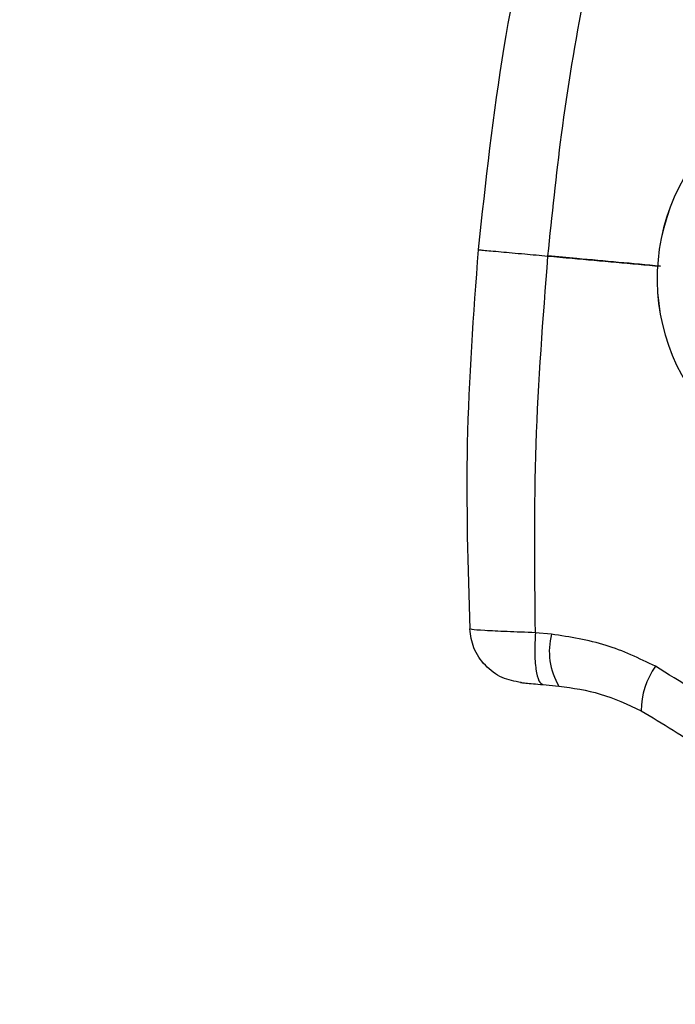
# Model space of a CAD drawing. Header units: inches. Extents: x 170 to 284, y 215 to 248.
# Tile 843 of 1056: x 235.4319 to 235.4836, y 224.6335 to 224.7113. Entities that reach past the tile are written whole.
import ezdxf

# ---------------------------------------------------------------- set-up
doc = ezdxf.new("R2010")
doc.units = ezdxf.units.IN
doc.header["$LTSCALE"] = 0.25
doc.header["$MEASUREMENT"] = 0
doc.layers.add('RH TOP OF HOOD', color=7, linetype='Continuous')

msp = doc.modelspace()

# ---------------------------------------------------------------- hatches: boundary and pattern name
at = {"layer": 'RH TOP OF HOOD'}
h = msp.add_hatch(dxfattribs=at)
h.set_pattern_fill('ANSI31', color=256, scale=0.34241245, angle=2.8e-322, style=0)
h.set_pattern_definition([(45, (225.4529552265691, 218.4993357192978), (-0.03026527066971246, 0.03026527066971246), [])])
edge = h.paths.add_edge_path(flags=0)
edge.add_arc((235.7395956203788, 224.3915581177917), 0.021400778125, 89.9999999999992, 390.52248781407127, ccw=False)
edge.add_line((235.7395956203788, 224.4129588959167), (235.8123582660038, 224.4129588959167))
edge.add_arc((235.8123582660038, 224.8238538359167), 0.4108949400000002, 270, 450.0000000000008)
edge.add_line((235.8123582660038, 225.2347487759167), (235.3287006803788, 225.2347487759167))
edge.add_arc((235.3287006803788, 225.2390289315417), 0.004280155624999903, 180.0000000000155, 269.9999999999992, ccw=False)
edge.add_line((235.3244205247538, 225.2390289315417), (235.3244205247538, 225.2818304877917))
edge.add_arc((235.3287006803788, 225.2818304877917), 0.004280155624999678, 360, 540, ccw=False)
edge.add_line((235.3329808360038, 225.2818304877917), (235.3329808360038, 225.2390289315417))
edge.add_line((235.3329808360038, 225.2390289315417), (235.3297484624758, 225.2390289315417))
edge.add_line((235.3297484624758, 225.2390289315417), (235.3297484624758, 225.2818304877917))
edge.add_arc((235.3287006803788, 225.2818304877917), 0.001047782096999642, 360, 540.0000000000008)
edge.add_line((235.3276528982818, 225.2818304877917), (235.3276528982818, 225.2390289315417))
edge.add_arc((235.3287006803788, 225.2390289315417), 0.001047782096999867, 180, 270)
edge.add_line((235.3287006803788, 225.2379811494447), (235.8123582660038, 225.2379811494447))
edge.add_arc((235.8123582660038, 224.8238538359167), 0.4141273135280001, 269.9999999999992, 450, ccw=False)
edge.add_line((235.8123582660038, 224.4097265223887), (235.7395956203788, 224.4097265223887))
edge.add_arc((235.7395956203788, 224.3915581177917), 0.018168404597, 450.0000000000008, 750.5224878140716)
edge.add_arc((235.754343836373, 224.4002532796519), 0.001047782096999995, 390.5224878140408, 495.0000000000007)
edge.add_line((235.753602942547, 224.4009941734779), (235.7449077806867, 224.3922990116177))
edge.add_line((235.7449077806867, 224.3922990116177), (235.7426221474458, 224.3945846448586))
edge.add_line((235.7426221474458, 224.3945846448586), (235.751317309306, 224.4032798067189))
edge.add_arc((235.754343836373, 224.4002532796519), 0.004280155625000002, 390.522487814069, 495.0000000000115, ccw=False)
h = msp.add_hatch(dxfattribs=at)
h.set_pattern_fill('ANSI31', color=256, scale=0.34241245, style=0)
h.set_pattern_definition([(45, (225.4196035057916, 218.4993357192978), (-0.03026527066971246, 0.03026527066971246), [])])
edge = h.paths.add_edge_path(flags=0)
edge.add_line((235.7790065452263, 225.2304686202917), (235.4365940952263, 225.2304686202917))
edge.add_line((235.4365940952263, 225.2304686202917), (235.4365940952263, 225.2347487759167))
edge.add_line((235.4365940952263, 225.2347487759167), (235.7790065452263, 225.2347487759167))
edge.add_arc((235.7790065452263, 224.8238538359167), 0.4108949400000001, 269.9999999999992, 450, ccw=False)
edge.add_line((235.7790065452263, 224.4129588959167), (235.7062438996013, 224.4129588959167))
edge.add_line((235.7062438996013, 224.4129588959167), (235.7062438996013, 224.4172390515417))
edge.add_line((235.7062438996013, 224.4172390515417), (235.7790065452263, 224.4172390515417))
edge.add_arc((235.7790065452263, 224.8238538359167), 0.406614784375, 270, 450.0000000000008)

# ---------------------------------------------------------------- linework, layer by layer
for p, q in [((235.4738714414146, 224.6627565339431), (235.4725881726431, 224.6628826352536)), ((235.473183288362, 224.6587800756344), (235.4744596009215, 224.6586616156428))]:
    msp.add_line(p, q, dxfattribs=at)
for centre, radius, start, end in [((235.4981432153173, 224.6908500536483), 0.01593228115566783, 125.526803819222, 223.8416457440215), ((235.4981447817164, 224.6908499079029), 0.01593228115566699, 125.5268038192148, 223.8416457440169), ((235.4789795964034, 224.6614005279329), 0.005285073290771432, 165.1331995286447, 211.2139626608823), ((235.4870697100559, 224.6566890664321), 0.006116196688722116, 144.6932917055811, 179.800904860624)]:
    msp.add_arc(centre, radius, start, end, dxfattribs=at)
for points, knots in [([(235.4681010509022, 224.6931446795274), (235.4686800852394, 224.6984927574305), (235.4698007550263, 224.7088434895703), (235.4720352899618, 224.7190113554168), (235.473115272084, 224.7239256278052)], [0, 0, 0, 0, 0.5166859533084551, 1, 1, 1, 1]), ([(235.473584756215, 224.6926470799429), (235.4739153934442, 224.6958425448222), (235.4746299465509, 224.7027483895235), (235.4763155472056, 224.7130623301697), (235.4779134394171, 224.7201135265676), (235.478686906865, 224.7235266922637)], [0, 0, 0, 0, 0.3076441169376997, 0.6648617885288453, 1, 1, 1, 1]), ([(235.4674318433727, 224.6631728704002), (235.4672868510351, 224.6680656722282), (235.4669906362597, 224.6780615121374), (235.4677251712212, 224.6880404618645), (235.4681001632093, 224.6931348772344)], [0, 0, 0, 0, 0.4894838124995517, 1, 1, 1, 1]), ([(235.4681411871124, 224.6931311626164), (235.4681357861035, 224.6931316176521), (235.4681208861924, 224.6931328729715), (235.468554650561, 224.6930933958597), (235.4696848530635, 224.6929908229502), (235.4715675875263, 224.6928201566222), (235.4729563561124, 224.6926943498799), (235.4735838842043, 224.6926375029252)], [0, 0, 0, 0, 0.09013511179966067, 0.248658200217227, 0.5414135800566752, 0.7927834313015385, 1, 1, 1, 1]), ([(235.4725933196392, 224.6628829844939), (235.4725438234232, 224.6678490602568), (235.472444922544, 224.6777720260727), (235.4732044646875, 224.6876854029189), (235.4735838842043, 224.6926375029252)], [0, 0, 0, 0, 0.5004628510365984, 1, 1, 1, 1]), ([(235.4735838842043, 224.6926375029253), (235.4742192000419, 224.692579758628), (235.4771822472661, 224.69231044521), (235.4801447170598, 224.6920411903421), (235.4824719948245, 224.6918296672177)], [0, 0, 0, 0, 0.2144129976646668, 1, 1, 1, 1]), ([(235.4824723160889, 224.6918395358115), (235.4802697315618, 224.6920396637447), (235.4773074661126, 224.6923088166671), (235.4743445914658, 224.6925780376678), (235.4735847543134, 224.6926470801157)], [0, 0, 0, 0, 0.7435473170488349, 1, 1, 1, 1]), ([(235.4714676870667, 224.6589393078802), (235.4709582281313, 224.6590393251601), (235.4699044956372, 224.6592461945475), (235.4685741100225, 224.6602435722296), (235.4676396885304, 224.6616123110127), (235.4674847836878, 224.6626664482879), (235.4674098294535, 224.6631765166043)], [0, 0, 0, 0, 0.2415860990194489, 0.4996813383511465, 0.7579094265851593, 0.9999999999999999, 0.9999999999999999, 0.9999999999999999, 0.9999999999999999]), ([(235.4725933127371, 224.6628832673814), (235.4718187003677, 224.6629091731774), (235.4702597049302, 224.6629613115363), (235.4685123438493, 224.6630507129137), (235.4675014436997, 224.6631265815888), (235.4675102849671, 224.6631607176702), (235.4675137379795, 224.6631740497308)], [0, 0, 0, 0, 0.2719162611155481, 0.5472623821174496, 0.8231804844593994, 0.9999999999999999, 0.9999999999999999, 0.9999999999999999, 0.9999999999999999]), ([(235.4725933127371, 224.6628832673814), (235.4725678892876, 224.6623621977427), (235.4725152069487, 224.6612824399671), (235.4726186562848, 224.6599227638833), (235.472846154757, 224.6589811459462), (235.473073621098, 224.658845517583), (235.4731833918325, 224.6587800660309)], [0, 0, 0, 0, 0.2412900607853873, 0.4999999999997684, 0.7587099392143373, 1, 1, 1, 1]), ([(235.4820784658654, 224.6602239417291), (235.4807948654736, 224.6608431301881), (235.4781747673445, 224.6621070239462), (235.4753250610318, 224.6625371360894), (235.4738714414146, 224.6627565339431)], [0, 0, 0, 0, 0.4899054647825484, 1, 1, 1, 1]), ([(235.4928313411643, 224.6516729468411), (235.4928313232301, 224.6516729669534), (235.4913202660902, 224.6533675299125), (235.4879800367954, 224.6566106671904), (235.4840672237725, 224.6590063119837), (235.4820784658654, 224.6602239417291)], [0, 0, 0, 0, 5.836249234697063e-06, 0.4917349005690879, 1, 1, 1, 1]), ([(235.4714680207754, 224.6589392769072), (235.4714669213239, 224.658939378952), (235.471380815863, 224.6589473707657), (235.4714807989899, 224.6589380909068), (235.4718013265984, 224.6589083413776), (235.4724050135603, 224.6588523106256), (235.4729248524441, 224.65880406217), (235.4731833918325, 224.6587800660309)], [0, 0, 0, 0, 0.003230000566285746, 0.252963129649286, 0.503230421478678, 0.7529340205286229, 1, 1, 1, 1]), ([(235.4744596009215, 224.6586616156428), (235.4755605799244, 224.6585054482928), (235.4778063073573, 224.6581869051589), (235.4798909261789, 224.6572088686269), (235.4809535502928, 224.6567103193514)], [0, 0, 0, 0, 0.4902549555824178, 1, 1, 1, 1]), ([(235.4809535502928, 224.6567103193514), (235.4826513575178, 224.6557068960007), (235.4861062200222, 224.6536650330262), (235.4889495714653, 224.6507686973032), (235.4903956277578, 224.6492956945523)], [0, 0, 0, 0, 0.4914254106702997, 1, 1, 1, 1])]:
    msp.add_open_spline(points, degree=3, knots=knots, dxfattribs=at)

doc.saveas('drawing.dxf')
